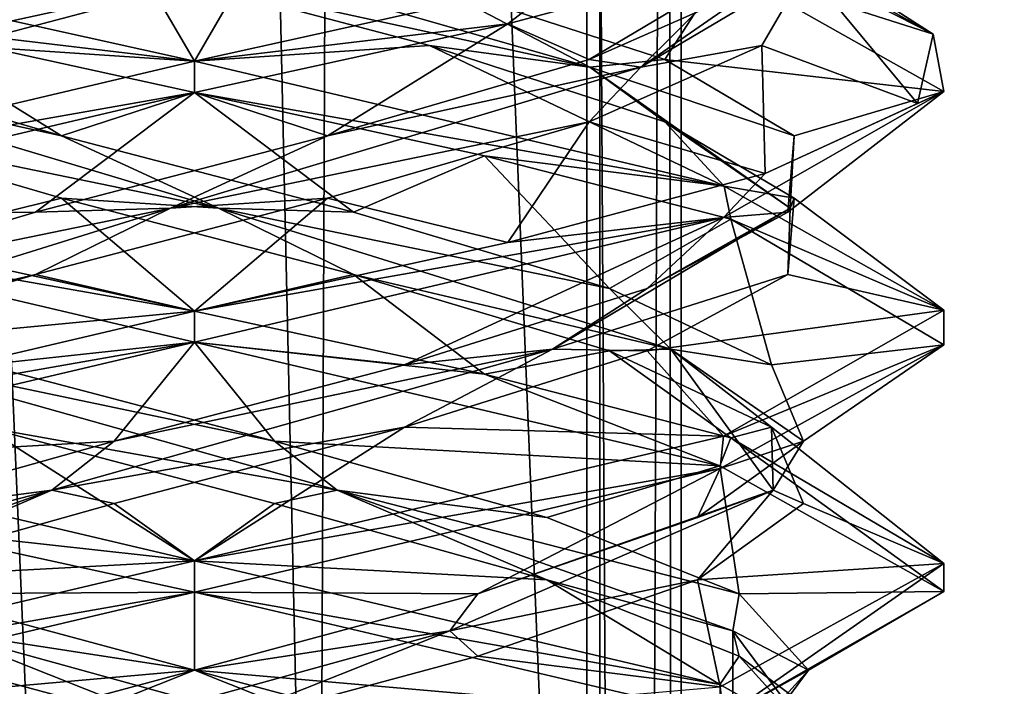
# Model space of a CAD drawing. Header units: millimetres. Extents: x -18.9 to 18.9, y -8.8 to 39.
# Tile 284 of 332: x 9.6 to 11.6, y 22.7 to 24.1. Entities that reach past the tile are written whole.
import ezdxf

# ---------------------------------------------------------------- set-up
doc = ezdxf.new("R2010")
doc.units = ezdxf.units.MM
doc.header["$LTSCALE"] = 41.718519
for name, color, linetype in [('1', 7, 'CONTINUOUS'), ('15', 7, 'CONTINUOUS'), ('1853', 7, 'CONTINUOUS'), ('1868', 7, 'CONTINUOUS'), ('1869', 7, 'CONTINUOUS'), ('1870', 7, 'CONTINUOUS'), ('1880', 7, 'CONTINUOUS'), ('1881', 7, 'CONTINUOUS'), ('1882', 7, 'CONTINUOUS'), ('1892', 7, 'CONTINUOUS'), ('1893', 7, 'CONTINUOUS'), ('1894', 7, 'CONTINUOUS'), ('1913', 7, 'CONTINUOUS'), ('1914', 7, 'CONTINUOUS'), ('1915', 7, 'CONTINUOUS'), ('2008', 7, 'CONTINUOUS'), ('32', 7, 'CONTINUOUS'), ('7', 7, 'CONTINUOUS'), ('8', 7, 'CONTINUOUS')]:
    doc.layers.add(name, color=color, linetype=linetype)

msp = doc.modelspace()

# ---------------------------------------------------------------- linework, layer by layer
at = {"layer": '1', "color": 7, "linetype": 'Continuous'}
for points in [[(9.0291, 26.4, -14.874), (12.9799, 26.4, -11.588), (9.0598, -3.5, -14.8553), (9.0291, 26.4, -14.874)], [(9.0598, -3.5, -14.8553), (12.9799, 26.4, -11.588), (11.4495, -3.5, -13.1023), (9.0598, -3.5, -14.8553)], [(11.4495, -3.5, -13.1023), (12.9799, 26.4, -11.588), (13.5068, -3.5, -10.9693), (11.4495, -3.5, -13.1023)]]:
    msp.add_3dface(points, dxfattribs=at)
at = {"layer": '15', "color": 7, "linetype": 'Continuous'}
for points in [[(9.3355, 27.7834, 14.6836), (10.7441, -3.5, 13.6867), (9.3538, 28.967, 14.672), (9.3355, 27.7834, 14.6836)], [(9.3538, 28.967, 14.672), (10.7441, -3.5, 13.6867), (10.0229, 28.967, 14.2233), (9.3538, 28.967, 14.672)], [(10.0229, 28.967, 14.2233), (10.7441, -3.5, 13.6867), (10.7441, 28.967, 13.6867), (10.0229, 28.967, 14.2233)], [(9.3172, 26.6, 14.6952), (10.7441, -3.5, 13.6867), (9.3355, 27.7834, 14.6836), (9.3172, 26.6, 14.6952)], [(9.1871, 26.4658, 14.7769), (10.7441, -3.5, 13.6867), (9.3172, 26.6, 14.6952), (9.1871, 26.4658, 14.7769)], [(9.021, 26.4, 14.8789), (10.7441, -3.5, 13.6867), (9.1731, 26.4554, 14.7856), (9.021, 26.4, 14.8789)], [(9.1731, 26.4554, 14.7856), (10.7441, -3.5, 13.6867), (9.1871, 26.4658, 14.7769), (9.1731, 26.4554, 14.7856)], [(5.9019, -3.5, 16.3685), (10.7441, -3.5, 13.6867), (9.021, 26.4, 14.8789), (5.9019, -3.5, 16.3685)]]:
    msp.add_3dface(points, dxfattribs=at)
at = {"layer": '1853', "color": 7, "linetype": 'Continuous'}
for points in [[(9.2019, 24.1683, 7.0611), (9.9586, 24, 6.8562), (9.3308, 24.075, 6.9939), (9.2019, 24.1683, 7.0611)], [(9.9586, 24, 6.8562), (9.9586, 23.9375, 6.8562), (9.3308, 24.075, 6.9939), (9.9586, 24, 6.8562)], [(9.9586, 23.9375, 9.8562), (9.9586, 24, 9.8562), (8.903, 23.7515, 9.4219), (9.9586, 23.9375, 9.8562)], [(8.9048, 23.6896, 9.4238), (9.9586, 23.9375, 9.8562), (8.903, 23.7515, 9.4219), (8.9048, 23.6896, 9.4238)], [(9.9586, 23.4375, 6.8562), (8.9071, 23.6848, 7.2865), (9.9586, 23.5, 6.8562), (9.9586, 23.4375, 6.8562)], [(9.9586, 23.5, 6.8562), (8.9071, 23.6848, 7.2865), (9.3308, 23.6375, 6.9939), (9.9586, 23.5, 6.8562)], [(9.9586, 23.4375, 9.8562), (9.9586, 23.5, 9.8562), (8.9048, 23.2521, 9.4238), (9.9586, 23.4375, 9.8562)], [(8.8991, 23.1879, 9.4181), (9.9586, 23.4375, 9.8562), (8.9048, 23.2521, 9.4238), (8.8991, 23.1879, 9.4181)], [(9.9586, 23, 6.8562), (9.3775, 23.0641, 6.9734), (8.9071, 23.2473, 7.2865), (9.9586, 23, 6.8562)], [(9.9586, 22.9375, 6.8562), (9.3775, 23.0641, 6.9734), (9.9586, 23, 6.8562), (9.9586, 22.9375, 6.8562)], [(9.9586, 23, 9.8562), (8.8991, 22.7504, 9.4181), (9.9586, 22.9375, 9.8562), (9.9586, 23, 9.8562)], [(9.9586, 22.9375, 9.8562), (8.8991, 22.7504, 9.4181), (8.8951, 22.6867, 9.4141), (9.9586, 22.9375, 9.8562)]]:
    msp.add_3dface(points, dxfattribs=at)
at = {"layer": '1868', "color": 7, "linetype": 'Continuous'}
for points in [[(9.9586, 24, 6.8562), (9.2019, 24.1683, 7.0611), (9.8514, 24.184, 7.1315), (9.9586, 24, 6.8562)], [(10.429, 24.0312, 7.2205), (9.9586, 24, 6.8562), (9.8514, 24.184, 7.1315), (10.429, 24.0312, 7.2205)], [(9.9586, 24, 6.8562), (10.429, 24.0312, 7.2205), (11.0191, 23.75, 7.2954), (9.9586, 24, 6.8562)], [(10.429, 24.0312, 7.2205), (10.9003, 23.8785, 7.566), (11.0191, 23.75, 7.2954), (10.429, 24.0312, 7.2205)], [(10.9003, 23.8785, 7.566), (11.1588, 23.7257, 8.0902), (11.0191, 23.75, 7.2954), (10.9003, 23.8785, 7.566)], [(11.0191, 23.75, 7.2954), (11.1588, 23.7257, 8.0902), (11.4585, 23.502, 8.347), (11.0191, 23.75, 7.2954)], [(11.1588, 23.7257, 8.0902), (11.1461, 23.5729, 8.6744), (11.4585, 23.502, 8.347), (11.1588, 23.7257, 8.0902)], [(11.1461, 23.5729, 8.6744), (10.865, 23.4201, 9.1868), (11.4585, 23.502, 8.347), (11.1461, 23.5729, 8.6744)], [(11.4585, 23.502, 8.347), (10.865, 23.4201, 9.1868), (11.0179, 23.2496, 9.4183), (11.4585, 23.502, 8.347)], [(10.865, 23.4201, 9.1868), (10.379, 23.2674, 9.5115), (11.0179, 23.2496, 9.4183), (10.865, 23.4201, 9.1868)], [(9.7981, 23.1146, 9.5751), (9.9586, 23, 9.8562), (10.379, 23.2674, 9.5115), (9.7981, 23.1146, 9.5751)], [(10.379, 23.2674, 9.5115), (9.9586, 23, 9.8562), (11.0179, 23.2496, 9.4183), (10.379, 23.2674, 9.5115)], [(9.2534, 22.9618, 9.3633), (9.9586, 23, 9.8562), (9.7981, 23.1146, 9.5751), (9.2534, 22.9618, 9.3633)], [(8.8991, 22.7504, 9.4181), (9.9586, 23, 9.8562), (9.2534, 22.9618, 9.3633), (8.8991, 22.7504, 9.4181)]]:
    msp.add_3dface(points, dxfattribs=at)
at = {"layer": '1869', "color": 7, "linetype": 'Continuous'}
for points in [[(10.7499, 23.988, 7.4631), (9.8514, 24.184, 7.1315), (9.7672, 24.27, 7.1784), (10.7499, 23.988, 7.4631)], [(10.7499, 23.988, 7.4631), (9.7672, 24.27, 7.1784), (10.429, 24.1562, 7.2205), (10.7499, 23.988, 7.4631)], [(10.429, 24.0312, 7.2205), (9.8514, 24.184, 7.1315), (10.7499, 23.988, 7.4631), (10.429, 24.0312, 7.2205)], [(10.9003, 24.0035, 7.566), (10.7499, 23.988, 7.4631), (10.429, 24.1562, 7.2205), (10.9003, 24.0035, 7.566)], [(10.9003, 23.8785, 7.566), (10.429, 24.0312, 7.2205), (10.7499, 23.988, 7.4631), (10.9003, 23.8785, 7.566)], [(11.1588, 23.8507, 8.0902), (10.7499, 23.988, 7.4631), (10.9003, 24.0035, 7.566), (11.1588, 23.8507, 8.0902)], [(11.1509, 23.7059, 8.4043), (10.9003, 23.8785, 7.566), (10.7499, 23.988, 7.4631), (11.1509, 23.7059, 8.4043)], [(11.1509, 23.7059, 8.4043), (10.7499, 23.988, 7.4631), (11.1588, 23.8507, 8.0902), (11.1509, 23.7059, 8.4043)], [(11.1588, 23.7257, 8.0902), (10.9003, 23.8785, 7.566), (11.1509, 23.7059, 8.4043), (11.1588, 23.7257, 8.0902)], [(11.1461, 23.6979, 8.6744), (11.1509, 23.7059, 8.4043), (11.1588, 23.8507, 8.0902), (11.1461, 23.6979, 8.6744)], [(11.1461, 23.5729, 8.6744), (11.1588, 23.7257, 8.0902), (11.1509, 23.7059, 8.4043), (11.1461, 23.5729, 8.6744)], [(10.6754, 23.4239, 9.3102), (11.1461, 23.5729, 8.6744), (11.1509, 23.7059, 8.4043), (10.6754, 23.4239, 9.3102)], [(10.6754, 23.4239, 9.3102), (11.1509, 23.7059, 8.4043), (10.865, 23.5451, 9.1868), (10.6754, 23.4239, 9.3102)], [(10.865, 23.5451, 9.1868), (11.1509, 23.7059, 8.4043), (11.1461, 23.6979, 8.6744), (10.865, 23.5451, 9.1868)], [(10.865, 23.4201, 9.1868), (11.1461, 23.5729, 8.6744), (10.6754, 23.4239, 9.3102), (10.865, 23.4201, 9.1868)], [(10.379, 23.3924, 9.5115), (10.6754, 23.4239, 9.3102), (10.865, 23.5451, 9.1868), (10.379, 23.3924, 9.5115)], [(9.673, 23.1418, 9.5148), (10.379, 23.2674, 9.5115), (10.6754, 23.4239, 9.3102), (9.673, 23.1418, 9.5148)], [(9.673, 23.1418, 9.5148), (10.6754, 23.4239, 9.3102), (9.7981, 23.2396, 9.5751), (9.673, 23.1418, 9.5148)], [(9.7981, 23.2396, 9.5751), (10.6754, 23.4239, 9.3102), (10.379, 23.3924, 9.5115), (9.7981, 23.2396, 9.5751)], [(10.379, 23.2674, 9.5115), (10.865, 23.4201, 9.1868), (10.6754, 23.4239, 9.3102), (10.379, 23.2674, 9.5115)], [(9.7981, 23.1146, 9.5751), (10.379, 23.2674, 9.5115), (9.673, 23.1418, 9.5148), (9.7981, 23.1146, 9.5751)], [(9.2534, 23.0868, 9.3633), (9.673, 23.1418, 9.5148), (9.7981, 23.2396, 9.5751), (9.2534, 23.0868, 9.3633)], [(8.8805, 22.8598, 8.8678), (9.673, 23.1418, 9.5148), (8.8681, 22.934, 8.9239), (8.8805, 22.8598, 8.8678)], [(8.8681, 22.934, 8.9239), (9.673, 23.1418, 9.5148), (9.2534, 23.0868, 9.3633), (8.8681, 22.934, 8.9239)], [(8.8805, 22.8598, 8.8678), (9.2534, 22.9618, 9.3633), (9.673, 23.1418, 9.5148), (8.8805, 22.8598, 8.8678)], [(9.2534, 22.9618, 9.3633), (9.7981, 23.1146, 9.5751), (9.673, 23.1418, 9.5148), (9.2534, 22.9618, 9.3633)]]:
    msp.add_3dface(points, dxfattribs=at)
at = {"layer": '1870', "color": 7, "linetype": 'Continuous'}
for points in [[(10.9003, 24.0035, 7.566), (10.429, 24.1562, 7.2205), (11.0191, 24.1875, 7.2954), (10.9003, 24.0035, 7.566)], [(11.4585, 23.9395, 8.347), (10.9003, 24.0035, 7.566), (11.0191, 24.1875, 7.2954), (11.4585, 23.9395, 8.347)], [(11.1588, 23.8507, 8.0902), (10.9003, 24.0035, 7.566), (11.4585, 23.9395, 8.347), (11.1588, 23.8507, 8.0902)], [(11.0179, 23.6871, 9.4183), (11.1461, 23.6979, 8.6744), (11.4585, 23.9395, 8.347), (11.0179, 23.6871, 9.4183)], [(11.1461, 23.6979, 8.6744), (11.1588, 23.8507, 8.0902), (11.4585, 23.9395, 8.347), (11.1461, 23.6979, 8.6744)], [(10.865, 23.5451, 9.1868), (11.1461, 23.6979, 8.6744), (11.0179, 23.6871, 9.4183), (10.865, 23.5451, 9.1868)], [(9.9586, 23.4375, 9.8562), (10.379, 23.3924, 9.5115), (11.0179, 23.6871, 9.4183), (9.9586, 23.4375, 9.8562)], [(10.379, 23.3924, 9.5115), (10.865, 23.5451, 9.1868), (11.0179, 23.6871, 9.4183), (10.379, 23.3924, 9.5115)], [(9.9586, 23.4375, 9.8562), (8.8991, 23.1879, 9.4181), (9.7981, 23.2396, 9.5751), (9.9586, 23.4375, 9.8562)], [(9.9586, 23.4375, 9.8562), (9.7981, 23.2396, 9.5751), (10.379, 23.3924, 9.5115), (9.9586, 23.4375, 9.8562)], [(8.8991, 23.1879, 9.4181), (9.2534, 23.0868, 9.3633), (9.7981, 23.2396, 9.5751), (8.8991, 23.1879, 9.4181)]]:
    msp.add_3dface(points, dxfattribs=at)
at = {"layer": '1880', "color": 7, "linetype": 'Continuous'}
for points in [[(10.9954, 24.3368, 7.6957), (11.1833, 24.184, 8.2491), (11.4371, 24.0539, 8.1035), (10.9954, 24.3368, 7.6957)], [(11.185, 24.1953, 7.4926), (10.9954, 24.3368, 7.6957), (11.4371, 24.0539, 8.1035), (11.185, 24.1953, 7.4926)], [(11.1833, 24.184, 8.2491), (11.0944, 24.0312, 8.8267), (11.4062, 23.9156, 8.7491), (11.1833, 24.184, 8.2491)], [(11.4371, 24.0539, 8.1035), (11.1833, 24.184, 8.2491), (11.4062, 23.9156, 8.7491), (11.4371, 24.0539, 8.1035)], [(11.0944, 24.0312, 8.8267), (10.7488, 23.8785, 9.298), (11.101, 23.7756, 9.3283), (11.0944, 24.0312, 8.8267)], [(11.4062, 23.9156, 8.7491), (11.0944, 24.0312, 8.8267), (11.101, 23.7756, 9.3283), (11.4062, 23.9156, 8.7491)], [(10.7488, 23.8785, 9.298), (10.2247, 23.7257, 9.5565), (10.5862, 23.6374, 9.7186), (10.7488, 23.8785, 9.298)], [(11.101, 23.7756, 9.3283), (10.7488, 23.8785, 9.298), (10.5862, 23.6374, 9.7186), (11.101, 23.7756, 9.3283)], [(9.6404, 23.5729, 9.5437), (9.9586, 23.5, 9.8562), (10.2247, 23.7257, 9.5565), (9.6404, 23.5729, 9.5437)], [(10.2247, 23.7257, 9.5565), (9.9586, 23.5, 9.8562), (10.5862, 23.6374, 9.7186), (10.2247, 23.7257, 9.5565)], [(9.128, 23.4201, 9.2626), (9.9586, 23.5, 9.8562), (9.6404, 23.5729, 9.5437), (9.128, 23.4201, 9.2626)], [(8.9048, 23.2521, 9.4238), (9.9586, 23.5, 9.8562), (9.128, 23.4201, 9.2626), (8.9048, 23.2521, 9.4238)], [(9.9586, 22.6562, 7.1269), (9.3775, 22.6266, 6.9734), (9.3909, 22.809, 7.2658), (9.9586, 22.6562, 7.1269)]]:
    msp.add_3dface(points, dxfattribs=at)
at = {"layer": '1881', "color": 7, "linetype": 'Continuous'}
for points in [[(10.8518, 23.988, 9.1475), (11.1833, 24.184, 8.2491), (11.1364, 24.27, 8.1648), (10.8518, 23.988, 9.1475)], [(10.8518, 23.988, 9.1475), (11.1364, 24.27, 8.1648), (11.0944, 24.1562, 8.8267), (10.8518, 23.988, 9.1475)], [(11.0944, 24.0312, 8.8267), (11.1833, 24.184, 8.2491), (10.8518, 23.988, 9.1475), (11.0944, 24.0312, 8.8267)], [(10.7488, 24.0035, 9.298), (10.8518, 23.988, 9.1475), (11.0944, 24.1562, 8.8267), (10.7488, 24.0035, 9.298)], [(10.7488, 23.8785, 9.298), (11.0944, 24.0312, 8.8267), (10.8518, 23.988, 9.1475), (10.7488, 23.8785, 9.298)], [(9.9105, 23.7059, 9.5486), (10.7488, 23.8785, 9.298), (10.8518, 23.988, 9.1475), (9.9105, 23.7059, 9.5486)], [(9.9105, 23.7059, 9.5486), (10.8518, 23.988, 9.1475), (10.2247, 23.8507, 9.5565), (9.9105, 23.7059, 9.5486)], [(10.2247, 23.8507, 9.5565), (10.8518, 23.988, 9.1475), (10.7488, 24.0035, 9.298), (10.2247, 23.8507, 9.5565)], [(10.2247, 23.7257, 9.5565), (10.7488, 23.8785, 9.298), (9.9105, 23.7059, 9.5486), (10.2247, 23.7257, 9.5565)], [(9.6404, 23.6979, 9.5437), (9.9105, 23.7059, 9.5486), (10.2247, 23.8507, 9.5565), (9.6404, 23.6979, 9.5437)], [(9.6404, 23.5729, 9.5437), (10.2247, 23.7257, 9.5565), (9.9105, 23.7059, 9.5486), (9.6404, 23.5729, 9.5437)], [(9.0046, 23.4239, 9.0731), (9.6404, 23.5729, 9.5437), (9.9105, 23.7059, 9.5486), (9.0046, 23.4239, 9.0731)], [(9.0046, 23.4239, 9.0731), (9.9105, 23.7059, 9.5486), (9.128, 23.5451, 9.2626), (9.0046, 23.4239, 9.0731)], [(9.128, 23.5451, 9.2626), (9.9105, 23.7059, 9.5486), (9.6404, 23.6979, 9.5437), (9.128, 23.5451, 9.2626)], [(9.128, 23.4201, 9.2626), (9.6404, 23.5729, 9.5437), (9.0046, 23.4239, 9.0731), (9.128, 23.4201, 9.2626)], [(9.9586, 22.7812, 7.1269), (9.447, 22.8598, 7.2782), (9.3909, 22.934, 7.2658), (9.9586, 22.7812, 7.1269)], [(9.9586, 22.6562, 7.1269), (9.3909, 22.809, 7.2658), (9.447, 22.8598, 7.2782), (9.9586, 22.6562, 7.1269)], [(10.4701, 22.5777, 7.2782), (9.9586, 22.6562, 7.1269), (9.447, 22.8598, 7.2782), (10.4701, 22.5777, 7.2782)], [(10.4701, 22.5777, 7.2782), (9.447, 22.8598, 7.2782), (9.9586, 22.7812, 7.1269), (10.4701, 22.5777, 7.2782)], [(10.5262, 22.6285, 7.2658), (10.4701, 22.5777, 7.2782), (9.9586, 22.7812, 7.1269), (10.5262, 22.6285, 7.2658)]]:
    msp.add_3dface(points, dxfattribs=at)
at = {"layer": '1882', "color": 7, "linetype": 'Continuous'}
for points in [[(10.5862, 24.0749, 9.7186), (10.7488, 24.0035, 9.298), (11.101, 24.2131, 9.3283), (10.5862, 24.0749, 9.7186)], [(10.7488, 24.0035, 9.298), (11.0944, 24.1562, 8.8267), (11.101, 24.2131, 9.3283), (10.7488, 24.0035, 9.298)], [(9.9586, 23.9375, 9.8562), (10.2247, 23.8507, 9.5565), (10.5862, 24.0749, 9.7186), (9.9586, 23.9375, 9.8562)], [(10.2247, 23.8507, 9.5565), (10.7488, 24.0035, 9.298), (10.5862, 24.0749, 9.7186), (10.2247, 23.8507, 9.5565)], [(9.9586, 23.9375, 9.8562), (8.9048, 23.6896, 9.4238), (9.6404, 23.6979, 9.5437), (9.9586, 23.9375, 9.8562)], [(9.9586, 23.9375, 9.8562), (9.6404, 23.6979, 9.5437), (10.2247, 23.8507, 9.5565), (9.9586, 23.9375, 9.8562)], [(8.9048, 23.6896, 9.4238), (9.128, 23.5451, 9.2626), (9.6404, 23.6979, 9.5437), (8.9048, 23.6896, 9.4238)], [(9.3775, 23.0641, 6.9734), (9.9586, 22.9375, 6.8562), (9.3909, 22.934, 7.2658), (9.3775, 23.0641, 6.9734)], [(9.9586, 22.9375, 6.8562), (9.9586, 22.7812, 7.1269), (9.3909, 22.934, 7.2658), (9.9586, 22.9375, 6.8562)], [(9.9586, 22.7812, 7.1269), (9.9586, 22.9375, 6.8562), (11.0138, 22.6891, 7.2901), (9.9586, 22.7812, 7.1269)], [(10.5262, 22.6285, 7.2658), (9.9586, 22.7812, 7.1269), (11.0138, 22.6891, 7.2901), (10.5262, 22.6285, 7.2658)]]:
    msp.add_3dface(points, dxfattribs=at)
at = {"layer": '1892', "color": 7, "linetype": 'Continuous'}
for points in [[(9.4881, 24.0312, 9.492), (9.9586, 24, 9.8562), (10.0657, 24.184, 9.5809), (9.4881, 24.0312, 9.492)], [(10.0657, 24.184, 9.5809), (9.9586, 24, 9.8562), (10.7013, 24.1649, 9.6595), (10.0657, 24.184, 9.5809)], [(8.903, 23.7515, 9.4219), (9.9586, 24, 9.8562), (9.4881, 24.0312, 9.492), (8.903, 23.7515, 9.4219)], [(9.9586, 23, 6.8562), (8.9071, 23.2473, 7.2865), (9.5381, 23.2674, 7.201), (9.9586, 23, 6.8562)], [(10.119, 23.1146, 7.1374), (9.9586, 23, 6.8562), (9.5381, 23.2674, 7.201), (10.119, 23.1146, 7.1374)], [(10.6637, 22.9618, 7.3492), (9.9586, 23, 6.8562), (10.119, 23.1146, 7.1374), (10.6637, 22.9618, 7.3492)], [(9.9586, 23, 6.8562), (10.6637, 22.9618, 7.3492), (11.0102, 22.7527, 7.2867), (9.9586, 23, 6.8562)], [(10.6637, 22.9618, 7.3492), (11.049, 22.809, 7.7886), (11.0102, 22.7527, 7.2867), (10.6637, 22.9618, 7.3492)], [(11.0102, 22.7527, 7.2867), (11.049, 22.809, 7.7886), (11.4586, 22.5011, 8.3512), (11.0102, 22.7527, 7.2867)], [(11.049, 22.809, 7.7886), (11.1879, 22.6562, 8.3562), (11.4586, 22.5011, 8.3512), (11.049, 22.809, 7.7886)]]:
    msp.add_3dface(points, dxfattribs=at)
at = {"layer": '1893', "color": 7, "linetype": 'Continuous'}
for points in [[(9.1673, 23.988, 9.2494), (10.0657, 24.184, 9.5809), (10.15, 24.27, 9.5341), (9.1673, 23.988, 9.2494)], [(9.1673, 23.988, 9.2494), (10.15, 24.27, 9.5341), (9.4881, 24.1562, 9.492), (9.1673, 23.988, 9.2494)], [(9.4881, 24.0312, 9.492), (10.0657, 24.184, 9.5809), (9.1673, 23.988, 9.2494), (9.4881, 24.0312, 9.492)], [(10.2441, 23.1418, 7.1976), (9.5381, 23.2674, 7.201), (9.2417, 23.4239, 7.4023), (10.2441, 23.1418, 7.1976)], [(10.2441, 23.1418, 7.1976), (9.2417, 23.4239, 7.4023), (10.119, 23.2396, 7.1374), (10.2441, 23.1418, 7.1976)], [(10.119, 23.2396, 7.1374), (9.2417, 23.4239, 7.4023), (9.5381, 23.3924, 7.201), (10.119, 23.2396, 7.1374)], [(10.119, 23.1146, 7.1374), (9.5381, 23.2674, 7.201), (10.2441, 23.1418, 7.1976), (10.119, 23.1146, 7.1374)], [(10.6637, 23.0868, 7.3492), (10.2441, 23.1418, 7.1976), (10.119, 23.2396, 7.1374), (10.6637, 23.0868, 7.3492)], [(10.6637, 22.9618, 7.3492), (10.119, 23.1146, 7.1374), (10.2441, 23.1418, 7.1976), (10.6637, 22.9618, 7.3492)], [(11.0366, 22.8598, 7.8447), (10.6637, 22.9618, 7.3492), (10.2441, 23.1418, 7.1976), (11.0366, 22.8598, 7.8447)], [(11.0366, 22.8598, 7.8447), (10.2441, 23.1418, 7.1976), (11.049, 22.934, 7.7886), (11.0366, 22.8598, 7.8447)], [(11.049, 22.934, 7.7886), (10.2441, 23.1418, 7.1976), (10.6637, 23.0868, 7.3492), (11.049, 22.934, 7.7886)], [(11.049, 22.809, 7.7886), (10.6637, 22.9618, 7.3492), (11.0366, 22.8598, 7.8447), (11.049, 22.809, 7.7886)], [(11.1879, 22.7812, 8.3562), (11.0366, 22.8598, 7.8447), (11.049, 22.934, 7.7886), (11.1879, 22.7812, 8.3562)], [(11.1879, 22.6562, 8.3562), (11.049, 22.809, 7.7886), (11.0366, 22.8598, 7.8447), (11.1879, 22.6562, 8.3562)], [(11.0366, 22.5777, 8.8678), (11.1879, 22.6562, 8.3562), (11.0366, 22.8598, 7.8447), (11.0366, 22.5777, 8.8678)], [(11.0366, 22.5777, 8.8678), (11.0366, 22.8598, 7.8447), (11.1879, 22.7812, 8.3562), (11.0366, 22.5777, 8.8678)], [(11.049, 22.6285, 8.9239), (11.0366, 22.5777, 8.8678), (11.1879, 22.7812, 8.3562), (11.049, 22.6285, 8.9239)]]:
    msp.add_3dface(points, dxfattribs=at)
at = {"layer": '1894', "color": 7, "linetype": 'Continuous'}
for points in [[(8.9071, 23.6848, 7.2865), (9.9586, 23.4375, 6.8562), (9.5381, 23.3924, 7.201), (8.9071, 23.6848, 7.2865)], [(9.9586, 23.4375, 6.8562), (10.119, 23.2396, 7.1374), (9.5381, 23.3924, 7.201), (9.9586, 23.4375, 6.8562)], [(10.119, 23.2396, 7.1374), (9.9586, 23.4375, 6.8562), (11.0102, 23.1902, 7.2867), (10.119, 23.2396, 7.1374)], [(10.6637, 23.0868, 7.3492), (10.119, 23.2396, 7.1374), (11.0102, 23.1902, 7.2867), (10.6637, 23.0868, 7.3492)], [(11.049, 22.934, 7.7886), (10.6637, 23.0868, 7.3492), (11.0102, 23.1902, 7.2867), (11.049, 22.934, 7.7886)], [(11.4586, 22.9386, 8.3512), (11.049, 22.934, 7.7886), (11.0102, 23.1902, 7.2867), (11.4586, 22.9386, 8.3512)], [(11.0182, 22.6872, 9.418), (11.1879, 22.7812, 8.3562), (11.4586, 22.9386, 8.3512), (11.0182, 22.6872, 9.418)], [(11.1879, 22.7812, 8.3562), (11.049, 22.934, 7.7886), (11.4586, 22.9386, 8.3512), (11.1879, 22.7812, 8.3562)], [(11.049, 22.6285, 8.9239), (11.1879, 22.7812, 8.3562), (11.0182, 22.6872, 9.418), (11.049, 22.6285, 8.9239)]]:
    msp.add_3dface(points, dxfattribs=at)
at = {"layer": '1913', "color": 7, "linetype": 'Continuous'}
for points in [[(9.6925, 23.7257, 7.156), (9.3308, 23.6375, 6.9939), (9.1684, 23.8785, 7.4145), (9.6925, 23.7257, 7.156)], [(9.9586, 23.5, 6.8562), (9.3308, 23.6375, 6.9939), (9.6925, 23.7257, 7.156), (9.9586, 23.5, 6.8562)], [(10.2768, 23.5729, 7.1688), (9.9586, 23.5, 6.8562), (9.6925, 23.7257, 7.156), (10.2768, 23.5729, 7.1688)], [(9.9586, 23.5, 6.8562), (10.2768, 23.5729, 7.1688), (10.5395, 23.3734, 6.9733), (9.9586, 23.5, 6.8562)], [(10.2768, 23.5729, 7.1688), (10.7891, 23.4201, 7.4499), (10.5395, 23.3734, 6.9733), (10.2768, 23.5729, 7.1688)], [(10.5395, 23.3734, 6.9733), (10.7891, 23.4201, 7.4499), (11.0322, 23.2461, 7.3087), (10.5395, 23.3734, 6.9733)], [(10.7891, 23.4201, 7.4499), (11.1138, 23.2674, 7.9358), (11.0322, 23.2461, 7.3087), (10.7891, 23.4201, 7.4499)], [(11.0322, 23.2461, 7.3087), (11.1138, 23.2674, 7.9358), (11.4584, 22.9946, 8.3816), (11.0322, 23.2461, 7.3087)], [(11.1138, 23.2674, 7.9358), (11.1774, 23.1146, 8.5167), (11.4584, 22.9946, 8.3816), (11.1138, 23.2674, 7.9358)], [(11.1774, 23.1146, 8.5167), (10.9656, 22.9618, 9.0614), (11.4584, 22.9946, 8.3816), (11.1774, 23.1146, 8.5167)], [(11.4584, 22.9946, 8.3816), (10.9656, 22.9618, 9.0614), (11.0112, 22.7476, 9.4249), (11.4584, 22.9946, 8.3816)], [(10.9656, 22.9618, 9.0614), (10.5262, 22.809, 9.4467), (11.0112, 22.7476, 9.4249), (10.9656, 22.9618, 9.0614)], [(10.5262, 22.809, 9.4467), (9.9586, 22.6562, 9.5856), (11.0112, 22.7476, 9.4249), (10.5262, 22.809, 9.4467)]]:
    msp.add_3dface(points, dxfattribs=at)
at = {"layer": '1914', "color": 7, "linetype": 'Continuous'}
for points in [[(9.6925, 23.8507, 7.156), (9.0654, 23.988, 7.5649), (9.1684, 24.0035, 7.4145), (9.6925, 23.8507, 7.156)], [(10.0066, 23.7059, 7.1639), (9.1684, 23.8785, 7.4145), (9.0654, 23.988, 7.5649), (10.0066, 23.7059, 7.1639)], [(10.0066, 23.7059, 7.1639), (9.0654, 23.988, 7.5649), (9.6925, 23.8507, 7.156), (10.0066, 23.7059, 7.1639)], [(9.6925, 23.7257, 7.156), (9.1684, 23.8785, 7.4145), (10.0066, 23.7059, 7.1639), (9.6925, 23.7257, 7.156)], [(10.2768, 23.6979, 7.1688), (10.0066, 23.7059, 7.1639), (9.6925, 23.8507, 7.156), (10.2768, 23.6979, 7.1688)], [(10.2768, 23.5729, 7.1688), (9.6925, 23.7257, 7.156), (10.0066, 23.7059, 7.1639), (10.2768, 23.5729, 7.1688)], [(10.9125, 23.4239, 7.6394), (10.2768, 23.5729, 7.1688), (10.0066, 23.7059, 7.1639), (10.9125, 23.4239, 7.6394)], [(10.9125, 23.4239, 7.6394), (10.0066, 23.7059, 7.1639), (10.7891, 23.5451, 7.4499), (10.9125, 23.4239, 7.6394)], [(10.7891, 23.5451, 7.4499), (10.0066, 23.7059, 7.1639), (10.2768, 23.6979, 7.1688), (10.7891, 23.5451, 7.4499)], [(10.7891, 23.4201, 7.4499), (10.2768, 23.5729, 7.1688), (10.9125, 23.4239, 7.6394), (10.7891, 23.4201, 7.4499)], [(11.1138, 23.3924, 7.9358), (10.9125, 23.4239, 7.6394), (10.7891, 23.5451, 7.4499), (11.1138, 23.3924, 7.9358)], [(11.1138, 23.2674, 7.9358), (10.7891, 23.4201, 7.4499), (10.9125, 23.4239, 7.6394), (11.1138, 23.2674, 7.9358)], [(11.1172, 23.1418, 8.6418), (11.1138, 23.2674, 7.9358), (10.9125, 23.4239, 7.6394), (11.1172, 23.1418, 8.6418)], [(11.1172, 23.1418, 8.6418), (10.9125, 23.4239, 7.6394), (11.1774, 23.2396, 8.5167), (11.1172, 23.1418, 8.6418)], [(11.1774, 23.2396, 8.5167), (10.9125, 23.4239, 7.6394), (11.1138, 23.3924, 7.9358), (11.1774, 23.2396, 8.5167)], [(11.1774, 23.1146, 8.5167), (11.1138, 23.2674, 7.9358), (11.1172, 23.1418, 8.6418), (11.1774, 23.1146, 8.5167)], [(10.9656, 23.0868, 9.0614), (11.1172, 23.1418, 8.6418), (11.1774, 23.2396, 8.5167), (10.9656, 23.0868, 9.0614)], [(10.4701, 22.8598, 9.4343), (10.9656, 22.9618, 9.0614), (11.1172, 23.1418, 8.6418), (10.4701, 22.8598, 9.4343)], [(10.4701, 22.8598, 9.4343), (11.1172, 23.1418, 8.6418), (10.5262, 22.934, 9.4467), (10.4701, 22.8598, 9.4343)], [(10.5262, 22.934, 9.4467), (11.1172, 23.1418, 8.6418), (10.9656, 23.0868, 9.0614), (10.5262, 22.934, 9.4467)], [(10.9656, 22.9618, 9.0614), (11.1774, 23.1146, 8.5167), (11.1172, 23.1418, 8.6418), (10.9656, 22.9618, 9.0614)], [(10.5262, 22.809, 9.4467), (10.9656, 22.9618, 9.0614), (10.4701, 22.8598, 9.4343), (10.5262, 22.809, 9.4467)], [(9.9586, 22.7812, 9.5856), (10.4701, 22.8598, 9.4343), (10.5262, 22.934, 9.4467), (9.9586, 22.7812, 9.5856)], [(9.447, 22.5777, 9.4343), (9.9586, 22.6562, 9.5856), (10.4701, 22.8598, 9.4343), (9.447, 22.5777, 9.4343)], [(9.447, 22.5777, 9.4343), (10.4701, 22.8598, 9.4343), (9.9586, 22.7812, 9.5856), (9.447, 22.5777, 9.4343)], [(9.9586, 22.6562, 9.5856), (10.5262, 22.809, 9.4467), (10.4701, 22.8598, 9.4343), (9.9586, 22.6562, 9.5856)], [(9.3909, 22.6285, 9.4467), (9.447, 22.5777, 9.4343), (9.9586, 22.7812, 9.5856), (9.3909, 22.6285, 9.4467)]]:
    msp.add_3dface(points, dxfattribs=at)
at = {"layer": '1915', "color": 7, "linetype": 'Continuous'}
for points in [[(9.3308, 24.075, 6.9939), (9.6925, 23.8507, 7.156), (9.1684, 24.0035, 7.4145), (9.3308, 24.075, 6.9939)], [(9.3308, 24.075, 6.9939), (9.9586, 23.9375, 6.8562), (9.6925, 23.8507, 7.156), (9.3308, 24.075, 6.9939)], [(9.9586, 23.9375, 6.8562), (10.2768, 23.6979, 7.1688), (9.6925, 23.8507, 7.156), (9.9586, 23.9375, 6.8562)], [(10.2768, 23.6979, 7.1688), (9.9586, 23.9375, 6.8562), (10.5395, 23.8109, 6.9733), (10.2768, 23.6979, 7.1688)], [(10.7891, 23.5451, 7.4499), (10.2768, 23.6979, 7.1688), (10.5395, 23.8109, 6.9733), (10.7891, 23.5451, 7.4499)], [(11.0322, 23.6836, 7.3087), (10.7891, 23.5451, 7.4499), (10.5395, 23.8109, 6.9733), (11.0322, 23.6836, 7.3087)], [(11.1138, 23.3924, 7.9358), (10.7891, 23.5451, 7.4499), (11.0322, 23.6836, 7.3087), (11.1138, 23.3924, 7.9358)], [(11.4584, 23.4321, 8.3816), (11.1138, 23.3924, 7.9358), (11.0322, 23.6836, 7.3087), (11.4584, 23.4321, 8.3816)], [(11.0112, 23.1851, 9.4249), (11.1774, 23.2396, 8.5167), (11.4584, 23.4321, 8.3816), (11.0112, 23.1851, 9.4249)], [(11.1774, 23.2396, 8.5167), (11.1138, 23.3924, 7.9358), (11.4584, 23.4321, 8.3816), (11.1774, 23.2396, 8.5167)], [(10.9656, 23.0868, 9.0614), (11.1774, 23.2396, 8.5167), (11.0112, 23.1851, 9.4249), (10.9656, 23.0868, 9.0614)], [(9.9586, 22.9375, 9.8562), (10.5262, 22.934, 9.4467), (11.0112, 23.1851, 9.4249), (9.9586, 22.9375, 9.8562)], [(10.5262, 22.934, 9.4467), (10.9656, 23.0868, 9.0614), (11.0112, 23.1851, 9.4249), (10.5262, 22.934, 9.4467)], [(9.9586, 22.9375, 9.8562), (8.8951, 22.6867, 9.4141), (9.9586, 22.7812, 9.5856), (9.9586, 22.9375, 9.8562)], [(9.9586, 22.9375, 9.8562), (9.9586, 22.7812, 9.5856), (10.5262, 22.934, 9.4467), (9.9586, 22.9375, 9.8562)], [(8.8951, 22.6867, 9.4141), (9.3909, 22.6285, 9.4467), (9.9586, 22.7812, 9.5856), (8.8951, 22.6867, 9.4141)]]:
    msp.add_3dface(points, dxfattribs=at)
at = {"layer": '2008', "color": 7, "linetype": 'Continuous'}
for points in [[(10.5862, 24.0749, 9.7186), (11.101, 24.2131, 9.3283), (10.7013, 24.1649, 9.6595), (10.5862, 24.0749, 9.7186)], [(11.0191, 24.1875, 7.2954), (11.185, 24.1953, 7.4926), (11.4371, 24.0539, 8.1035), (11.0191, 24.1875, 7.2954)], [(11.4585, 23.9395, 8.347), (11.0191, 24.1875, 7.2954), (11.4371, 24.0539, 8.1035), (11.4585, 23.9395, 8.347)], [(9.9586, 24, 9.8562), (10.5862, 24.0749, 9.7186), (10.7013, 24.1649, 9.6595), (9.9586, 24, 9.8562)], [(9.9586, 24, 9.8562), (9.9586, 23.9375, 9.8562), (10.5862, 24.0749, 9.7186), (9.9586, 24, 9.8562)], [(11.4585, 23.9395, 8.347), (11.4371, 24.0539, 8.1035), (11.4062, 23.9156, 8.7491), (11.4585, 23.9395, 8.347)], [(9.9586, 23.9375, 6.8562), (9.9586, 24, 6.8562), (11.0191, 23.75, 7.2954), (9.9586, 23.9375, 6.8562)], [(9.9586, 23.9375, 6.8562), (11.0191, 23.75, 7.2954), (10.5395, 23.8109, 6.9733), (9.9586, 23.9375, 6.8562)], [(11.0179, 23.6871, 9.4183), (11.4585, 23.9395, 8.347), (11.101, 23.7756, 9.3283), (11.0179, 23.6871, 9.4183)], [(11.4585, 23.9395, 8.347), (11.4062, 23.9156, 8.7491), (11.101, 23.7756, 9.3283), (11.4585, 23.9395, 8.347)], [(11.0191, 23.75, 7.2954), (11.0322, 23.6836, 7.3087), (10.5395, 23.8109, 6.9733), (11.0191, 23.75, 7.2954)], [(11.0179, 23.6871, 9.4183), (11.101, 23.7756, 9.3283), (10.5862, 23.6374, 9.7186), (11.0179, 23.6871, 9.4183)], [(11.0191, 23.75, 7.2954), (11.4585, 23.502, 8.347), (11.0322, 23.6836, 7.3087), (11.0191, 23.75, 7.2954)], [(9.9586, 23.5, 9.8562), (9.9586, 23.4375, 9.8562), (11.0179, 23.6871, 9.4183), (9.9586, 23.5, 9.8562)], [(9.9586, 23.5, 9.8562), (11.0179, 23.6871, 9.4183), (10.5862, 23.6374, 9.7186), (9.9586, 23.5, 9.8562)], [(11.4585, 23.502, 8.347), (11.4584, 23.4321, 8.3816), (11.0322, 23.6836, 7.3087), (11.4585, 23.502, 8.347)], [(9.9586, 23.4375, 6.8562), (9.9586, 23.5, 6.8562), (10.5395, 23.3734, 6.9733), (9.9586, 23.4375, 6.8562)], [(11.4585, 23.502, 8.347), (11.0179, 23.2496, 9.4183), (11.4584, 23.4321, 8.3816), (11.4585, 23.502, 8.347)], [(11.0102, 23.1902, 7.2867), (9.9586, 23.4375, 6.8562), (10.5395, 23.3734, 6.9733), (11.0102, 23.1902, 7.2867)], [(11.0179, 23.2496, 9.4183), (11.0112, 23.1851, 9.4249), (11.4584, 23.4321, 8.3816), (11.0179, 23.2496, 9.4183)], [(11.0102, 23.1902, 7.2867), (10.5395, 23.3734, 6.9733), (11.0322, 23.2461, 7.3087), (11.0102, 23.1902, 7.2867)], [(11.0179, 23.2496, 9.4183), (9.9586, 23, 9.8562), (11.0112, 23.1851, 9.4249), (11.0179, 23.2496, 9.4183)], [(11.4586, 22.9386, 8.3512), (11.0102, 23.1902, 7.2867), (11.0322, 23.2461, 7.3087), (11.4586, 22.9386, 8.3512)], [(11.4586, 22.9386, 8.3512), (11.0322, 23.2461, 7.3087), (11.4584, 22.9946, 8.3816), (11.4586, 22.9386, 8.3512)], [(9.9586, 23, 9.8562), (9.9586, 22.9375, 9.8562), (11.0112, 23.1851, 9.4249), (9.9586, 23, 9.8562)], [(9.9586, 22.9375, 6.8562), (9.9586, 23, 6.8562), (11.0102, 22.7527, 7.2867), (9.9586, 22.9375, 6.8562)], [(11.0182, 22.6872, 9.418), (11.4584, 22.9946, 8.3816), (11.0112, 22.7476, 9.4249), (11.0182, 22.6872, 9.418)], [(11.0182, 22.6872, 9.418), (11.4586, 22.9386, 8.3512), (11.4584, 22.9946, 8.3816), (11.0182, 22.6872, 9.418)], [(11.0138, 22.6891, 7.2901), (9.9586, 22.9375, 6.8562), (11.0102, 22.7527, 7.2867), (11.0138, 22.6891, 7.2901)], [(11.0138, 22.6891, 7.2901), (11.0102, 22.7527, 7.2867), (11.4586, 22.5011, 8.3512), (11.0138, 22.6891, 7.2901)]]:
    msp.add_3dface(points, dxfattribs=at)
at = {"layer": '32', "color": 7, "linetype": 'Continuous'}
for points in [[(10.7441, 28.967, 13.6867), (10.9349, -3.5, 13.3102), (10.9326, 28.9705, 13.346), (10.7441, 28.967, 13.6867)], [(10.7699, -3.5, 12.9218), (10.7699, 28.9806, 12.9218), (10.9059, 28.9749, 13.1244), (10.7699, -3.5, 12.9218)], [(10.9349, -3.5, 13.3102), (10.7699, -3.5, 12.9218), (10.9059, 28.9749, 13.1244), (10.9349, -3.5, 13.3102)], [(10.9326, 28.9705, 13.346), (10.9349, -3.5, 13.3102), (10.9059, 28.9749, 13.1244), (10.9326, 28.9705, 13.346)], [(10.7441, 28.967, 13.6867), (10.7441, -3.5, 13.6867), (10.9349, -3.5, 13.3102), (10.7441, 28.967, 13.6867)]]:
    msp.add_3dface(points, dxfattribs=at)
at = {"layer": '7', "color": 7, "linetype": 'Continuous'}
for points in [[(10.0975, -3.5, 5.5098), (8.7092, 32.4, 5.7947), (8.432, -3.5, 5.9497), (10.0975, -3.5, 5.5098)], [(10.2565, 32.4, 5.5219), (8.7092, 32.4, 5.7947), (10.0975, -3.5, 5.5098), (10.2565, 32.4, 5.5219)], [(11.7132, -3.5, 6.1104), (10.2565, 32.4, 5.5219), (10.0975, -3.5, 5.5098), (11.7132, -3.5, 6.1104)], [(11.7132, -3.5, 6.1104), (11.7132, 32.4, 6.1104), (10.2565, 32.4, 5.5219), (11.7132, -3.5, 6.1104)]]:
    msp.add_3dface(points, dxfattribs=at)
at = {"layer": '8', "color": 7, "linetype": 'Continuous'}
for points in [[(8.0516, -3.5, 10.4742), (8.0516, 29.1905, 10.4742), (10.7699, -3.5, 12.9218), (8.0516, -3.5, 10.4742)], [(8.0516, 29.1905, 10.4742), (9.2835, 29.0956, 11.5834), (10.7699, -3.5, 12.9218), (8.0516, 29.1905, 10.4742)], [(10.7699, 28.9806, 12.9218), (10.7699, -3.5, 12.9218), (9.2835, 29.0956, 11.5834), (10.7699, 28.9806, 12.9218)]]:
    msp.add_3dface(points, dxfattribs=at)

doc.saveas('drawing.dxf')
